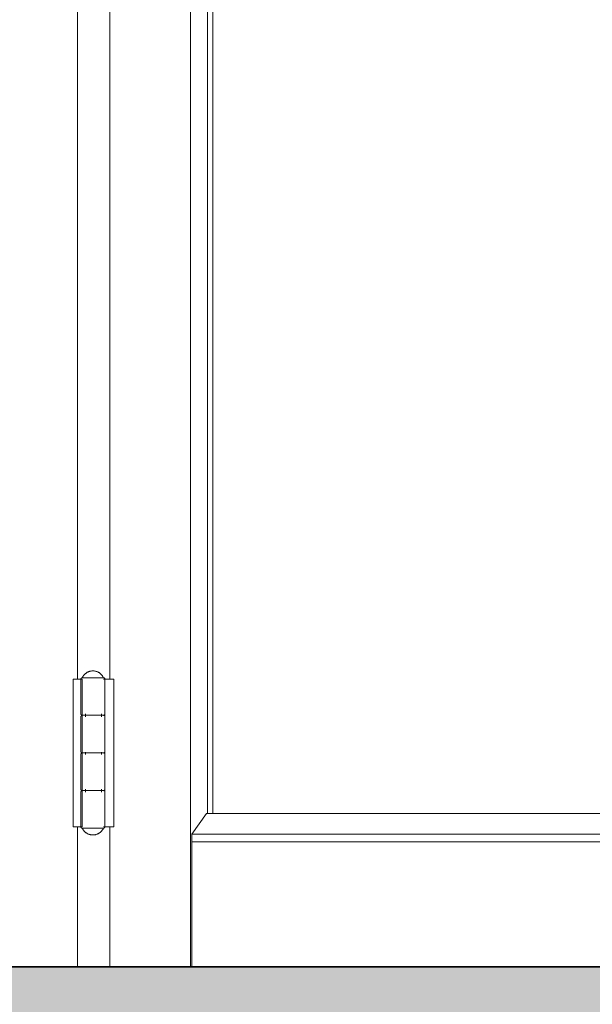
# Model space of a CAD drawing. Header units: inches. Extents: x 424 to 2043, y -237 to 445.
# Tile 854 of 965: x 878.69 to 879.071, y 224.672 to 225.326. Entities that reach past the tile are written whole.
import ezdxf

# ---------------------------------------------------------------- set-up
doc = ezdxf.new("R2010")
doc.units = ezdxf.units.IN
doc.header["$MEASUREMENT"] = 0
for name, color, linetype, lineweight in [('A-DOOR', 31, 'Continuous', 9), ('A-FLOR', 192, 'Continuous', 9), ('A-FLOR-PATT', 8, 'Continuous', 35)]:
    doc.layers.add(name, color=color, linetype=linetype, lineweight=lineweight)

# ---------------------------------------------------------------- blocks, each defined once
blk = doc.blocks.new('5-panel_Bi-fold_external_door_10806 - Type 1-V68-Section 1')
at = {"layer": 'A-DOOR'}
for p, q in [((-98.08255, 12.33744), (-98.08255, 9.6)), ((-98.07139, 12.26274), (-98.07139, 9.70176)), ((-98.06783, 12.26274), (-98.06783, 9.70176)), ((-98.1577, 10.751), (-98.1577, 9.79096)), ((-98.13629, 10.751), (-98.13629, 9.79096)), ((-98.16053, 9.79096), (-98.15625, 9.79096)), ((-98.16053, 9.69296), (-98.16053, 9.79096)), ((-98.15625, 9.79096), (-98.15449, 9.79096)), ((-98.15548, 9.79096), (-98.15548, 9.76796)), ((-98.15449, 9.69296), (-98.15449, 9.79096)), ((-98.14748, 9.79196), (-98.15355, 9.79196)), ((-98.14142, 9.79196), (-98.14748, 9.79196)), ((-98.14046, 9.79096), (-98.13949, 9.79096)), ((-98.13949, 9.79096), (-98.13773, 9.79096)), ((-98.13949, 9.79096), (-98.13949, 9.69296)), ((-98.13948, 9.76796), (-98.13948, 9.79096)), ((-98.13773, 9.79096), (-98.13346, 9.79096)), ((-98.13346, 9.79096), (-98.13346, 9.69296)), ((-98.15548, 9.76596), (-98.15548, 9.74296)), ((-98.15355, 9.76696), (-98.14748, 9.76696)), ((-98.14748, 9.76696), (-98.15246, 9.76696)), ((-98.15232, 9.76596), (-98.15232, 9.76796)), ((-98.14748, 9.76696), (-98.14142, 9.76696)), ((-98.14142, 9.76696), (-98.14748, 9.76696)), ((-98.14166, 9.76796), (-98.14166, 9.76596)), ((-98.13948, 9.74296), (-98.13948, 9.76596)), ((-98.15548, 9.74096), (-98.15548, 9.71796)), ((-98.15355, 9.74196), (-98.14748, 9.74196)), ((-98.14748, 9.74196), (-98.15246, 9.74196)), ((-98.15232, 9.74096), (-98.15232, 9.74245)), ((-98.14748, 9.74196), (-98.14142, 9.74196)), ((-98.14142, 9.74196), (-98.14748, 9.74196)), ((-98.14166, 9.74245), (-98.14166, 9.74096)), ((-98.13948, 9.71796), (-98.13948, 9.74096)), ((-98.15548, 9.71596), (-98.15548, 9.69296)), ((-98.15355, 9.71696), (-98.14748, 9.71696)), ((-98.14748, 9.71696), (-98.15246, 9.71696)), ((-98.15232, 9.71596), (-98.15232, 9.71796)), ((-98.14748, 9.71696), (-98.14142, 9.71696)), ((-98.14142, 9.71696), (-98.14748, 9.71696)), ((-98.14166, 9.71796), (-98.14166, 9.71596)), ((-98.13948, 9.69296), (-98.13948, 9.71596)), ((-98.08178, 9.68791), (-98.07198, 9.70176)), ((-98.07198, 9.70176), (-97.49621, 9.70176)), ((-98.15625, 9.69296), (-98.16053, 9.69296)), ((-98.1577, 9.69296), (-98.1577, 9.6)), ((-98.15449, 9.69296), (-98.15625, 9.69296)), ((-98.13949, 9.69296), (-98.14046, 9.69296)), ((-98.13773, 9.69296), (-98.13949, 9.69296)), ((-98.13346, 9.69296), (-98.13773, 9.69296)), ((-98.13629, 9.69296), (-98.13629, 9.6)), ((-98.15355, 9.69196), (-98.14748, 9.69196)), ((-98.14748, 9.69196), (-98.14142, 9.69196)), ((-98.08184, 9.68294), (-98.08178, 9.68791)), ((-98.08178, 9.68791), (-97.49621, 9.68791)), ((-98.08184, 9.6), (-98.08184, 9.68294)), ((-98.08184, 9.68294), (-97.49621, 9.68294))]:
    blk.add_line(p, q, dxfattribs=at)
at = {"layer": 'A-DOOR', "flags": 128}
for points in [[(-98.15548, 9.79096), (-98.15548, 9.791), (-98.15548, 9.79104), (-98.15548, 9.79108), (-98.15547, 9.79112), (-98.15546, 9.79116), (-98.15545, 9.7912), (-98.15544, 9.79124), (-98.15543, 9.79128), (-98.15542, 9.79131), (-98.1554, 9.79135), (-98.15539, 9.79139), (-98.15537, 9.79142), (-98.15535, 9.79146), (-98.15533, 9.79149), (-98.15531, 9.79153), (-98.15529, 9.79156), (-98.15526, 9.79159), (-98.15524, 9.79162), (-98.15521, 9.79165), (-98.15518, 9.79168), (-98.15515, 9.79171), (-98.15512, 9.79173), (-98.15509, 9.79176), (-98.15506, 9.79178), (-98.15502, 9.7918), (-98.15499, 9.79182), (-98.15495, 9.79184), (-98.15492, 9.79186), (-98.15488, 9.79188), (-98.15485, 9.79189), (-98.15481, 9.79191), (-98.15477, 9.79192), (-98.15473, 9.79193), (-98.15469, 9.79194), (-98.15465, 9.79195), (-98.15461, 9.79195), (-98.15457, 9.79196), (-98.15453, 9.79196), (-98.15449, 9.79196), (-98.15448, 9.79196)], [(-98.15448, 9.79196), (-98.15435, 9.79224), (-98.15421, 9.79251), (-98.15405, 9.79278), (-98.15388, 9.79304), (-98.15371, 9.79329), (-98.15352, 9.79353), (-98.15333, 9.79377), (-98.15312, 9.794), (-98.15291, 9.79422), (-98.15269, 9.79443), (-98.15246, 9.79464), (-98.15222, 9.79483), (-98.15197, 9.79502), (-98.15172, 9.79519), (-98.15146, 9.79536), (-98.15119, 9.79551), (-98.15092, 9.79565), (-98.15064, 9.79578), (-98.15036, 9.7959), (-98.15007, 9.79601), (-98.14978, 9.79611), (-98.14948, 9.7962), (-98.14918, 9.79627), (-98.14888, 9.79633), (-98.14858, 9.79638), (-98.14827, 9.79642), (-98.14797, 9.79645), (-98.14766, 9.79646), (-98.14748, 9.79646)], [(-98.14748, 9.79196), (-98.14776, 9.79196), (-98.14804, 9.79196), (-98.14832, 9.79196), (-98.1486, 9.79196), (-98.14887, 9.79196), (-98.14915, 9.79196), (-98.14942, 9.79196), (-98.14969, 9.79196), (-98.14995, 9.79196), (-98.15021, 9.79196), (-98.15046, 9.79196), (-98.15072, 9.79196), (-98.15096, 9.79196), (-98.1512, 9.79196), (-98.15144, 9.79196), (-98.15166, 9.79196), (-98.15188, 9.79196), (-98.1521, 9.79196), (-98.15231, 9.79196), (-98.1525, 9.79196), (-98.1527, 9.79196), (-98.15288, 9.79196), (-98.15305, 9.79196), (-98.15322, 9.79196), (-98.15337, 9.79196), (-98.15352, 9.79196), (-98.15366, 9.79196), (-98.15378, 9.79196), (-98.1539, 9.79196), (-98.15401, 9.79196), (-98.1541, 9.79196), (-98.15419, 9.79196), (-98.15426, 9.79196), (-98.15433, 9.79196), (-98.15438, 9.79196), (-98.15442, 9.79196), (-98.15445, 9.79196), (-98.15447, 9.79196), (-98.15448, 9.79196)], [(-98.15448, 9.79196), (-98.15448, 9.79196), (-98.15446, 9.79196), (-98.15443, 9.79196), (-98.15439, 9.79196), (-98.15434, 9.79196), (-98.15428, 9.79196), (-98.15421, 9.79196), (-98.15413, 9.79196), (-98.15403, 9.79196), (-98.15393, 9.79196), (-98.15382, 9.79196), (-98.15369, 9.79196), (-98.15356, 9.79196), (-98.15341, 9.79196), (-98.15326, 9.79196), (-98.1531, 9.79196), (-98.15293, 9.79196)], [(-98.14748, 9.79646), (-98.14718, 9.79645), (-98.14687, 9.79644), (-98.14656, 9.79641), (-98.14626, 9.79636), (-98.14595, 9.79631), (-98.14565, 9.79624), (-98.14536, 9.79616), (-98.14506, 9.79607), (-98.14477, 9.79597), (-98.14449, 9.79585), (-98.14421, 9.79573), (-98.14393, 9.79559), (-98.14366, 9.79544), (-98.1434, 9.79529), (-98.14314, 9.79512), (-98.14289, 9.79494), (-98.14265, 9.79475), (-98.14241, 9.79455), (-98.14218, 9.79434), (-98.14196, 9.79413), (-98.14175, 9.7939), (-98.14155, 9.79367), (-98.14136, 9.79343), (-98.14118, 9.79318), (-98.14101, 9.79292), (-98.14085, 9.79266), (-98.1407, 9.79239), (-98.14056, 9.79212), (-98.14048, 9.79196)], [(-98.14302, 9.79196), (-98.14324, 9.79196), (-98.14347, 9.79196), (-98.1437, 9.79196), (-98.14394, 9.79196), (-98.14418, 9.79196), (-98.14443, 9.79196), (-98.14469, 9.79196), (-98.14495, 9.79196), (-98.14521, 9.79196), (-98.14548, 9.79196), (-98.14575, 9.79196), (-98.14602, 9.79196), (-98.14629, 9.79196), (-98.14657, 9.79196), (-98.14685, 9.79196), (-98.14713, 9.79196), (-98.14741, 9.79196), (-98.14748, 9.79196)], [(-98.14048, 9.79196), (-98.14049, 9.79196), (-98.14051, 9.79196), (-98.14053, 9.79196), (-98.14057, 9.79196), (-98.14062, 9.79196), (-98.14068, 9.79196), (-98.14076, 9.79196), (-98.14084, 9.79196), (-98.14093, 9.79196), (-98.14104, 9.79196), (-98.14115, 9.79196), (-98.14127, 9.79196), (-98.14141, 9.79196), (-98.14155, 9.79196), (-98.14171, 9.79196), (-98.14187, 9.79196), (-98.14204, 9.79196), (-98.14222, 9.79196), (-98.14241, 9.79196), (-98.14261, 9.79196), (-98.14281, 9.79196), (-98.14302, 9.79196)], [(-98.14191, 9.79196), (-98.14175, 9.79196), (-98.14159, 9.79196), (-98.14145, 9.79196), (-98.14131, 9.79196), (-98.14118, 9.79196), (-98.14107, 9.79196), (-98.14096, 9.79196), (-98.14086, 9.79196), (-98.14078, 9.79196), (-98.1407, 9.79196), (-98.14064, 9.79196), (-98.14059, 9.79196), (-98.14054, 9.79196), (-98.14051, 9.79196), (-98.14049, 9.79196), (-98.14048, 9.79196)], [(-98.14048, 9.79196), (-98.14044, 9.79196), (-98.1404, 9.79196), (-98.14036, 9.79195), (-98.14032, 9.79195), (-98.14028, 9.79194), (-98.14025, 9.79193), (-98.14021, 9.79192), (-98.14017, 9.79191), (-98.14013, 9.7919), (-98.14009, 9.79188), (-98.14006, 9.79187), (-98.14002, 9.79185), (-98.13999, 9.79183), (-98.13995, 9.79181), (-98.13992, 9.79179), (-98.13989, 9.79176), (-98.13985, 9.79174), (-98.13982, 9.79171), (-98.13979, 9.79169), (-98.13977, 9.79166), (-98.13974, 9.79163), (-98.13971, 9.7916), (-98.13969, 9.79157), (-98.13966, 9.79153), (-98.13964, 9.7915), (-98.13962, 9.79147), (-98.1396, 9.79143), (-98.13958, 9.7914), (-98.13957, 9.79136), (-98.13955, 9.79132), (-98.13954, 9.79129), (-98.13953, 9.79125), (-98.13951, 9.79121), (-98.13951, 9.79117), (-98.1395, 9.79113), (-98.13949, 9.79109), (-98.13949, 9.79105), (-98.13948, 9.79101), (-98.13948, 9.79097), (-98.13948, 9.79096)], [(-98.15448, 9.76696), (-98.15452, 9.76696), (-98.15456, 9.76696), (-98.1546, 9.76697), (-98.15464, 9.76697), (-98.15468, 9.76698), (-98.15472, 9.76699), (-98.15476, 9.767), (-98.1548, 9.76701), (-98.15484, 9.76703), (-98.15487, 9.76704), (-98.15491, 9.76706), (-98.15494, 9.76707), (-98.15498, 9.76709), (-98.15501, 9.76711), (-98.15505, 9.76714), (-98.15508, 9.76716), (-98.15511, 9.76718), (-98.15514, 9.76721), (-98.15517, 9.76724), (-98.1552, 9.76726), (-98.15523, 9.76729), (-98.15525, 9.76732), (-98.15528, 9.76736), (-98.1553, 9.76739), (-98.15532, 9.76742), (-98.15535, 9.76745), (-98.15537, 9.76749), (-98.15538, 9.76753), (-98.1554, 9.76756), (-98.15542, 9.7676), (-98.15543, 9.76764), (-98.15544, 9.76767), (-98.15545, 9.76771), (-98.15546, 9.76775), (-98.15547, 9.76779), (-98.15547, 9.76783), (-98.15548, 9.76787), (-98.15548, 9.76791), (-98.15548, 9.76795), (-98.15548, 9.76796)], [(-98.15548, 9.76596), (-98.15548, 9.766), (-98.15548, 9.76604), (-98.15548, 9.76608), (-98.15547, 9.76612), (-98.15546, 9.76616), (-98.15545, 9.7662), (-98.15544, 9.76624), (-98.15543, 9.76628), (-98.15542, 9.76631), (-98.1554, 9.76635), (-98.15539, 9.76639), (-98.15537, 9.76642), (-98.15535, 9.76646), (-98.15533, 9.76649), (-98.15531, 9.76653), (-98.15529, 9.76656), (-98.15526, 9.76659), (-98.15524, 9.76662), (-98.15521, 9.76665), (-98.15518, 9.76668), (-98.15515, 9.76671), (-98.15512, 9.76673), (-98.15509, 9.76676), (-98.15506, 9.76678), (-98.15502, 9.7668), (-98.15499, 9.76682), (-98.15495, 9.76684), (-98.15492, 9.76686), (-98.15488, 9.76688), (-98.15485, 9.76689), (-98.15481, 9.76691), (-98.15477, 9.76692), (-98.15473, 9.76693), (-98.15469, 9.76694), (-98.15465, 9.76695), (-98.15461, 9.76695), (-98.15457, 9.76696), (-98.15453, 9.76696), (-98.15449, 9.76696), (-98.15448, 9.76696)], [(-98.14748, 9.76696), (-98.14776, 9.76696), (-98.14804, 9.76696), (-98.14832, 9.76696), (-98.1486, 9.76696), (-98.14887, 9.76696), (-98.14915, 9.76696), (-98.14942, 9.76696), (-98.14969, 9.76696), (-98.14995, 9.76696), (-98.15021, 9.76696), (-98.15046, 9.76696), (-98.15072, 9.76696), (-98.15096, 9.76696), (-98.1512, 9.76696), (-98.15144, 9.76696), (-98.15166, 9.76696), (-98.15188, 9.76696), (-98.1521, 9.76696), (-98.15231, 9.76696), (-98.1525, 9.76696), (-98.1527, 9.76696), (-98.15288, 9.76696), (-98.15305, 9.76696), (-98.15322, 9.76696), (-98.15337, 9.76696), (-98.15352, 9.76696), (-98.15366, 9.76696), (-98.15378, 9.76696), (-98.1539, 9.76696), (-98.15401, 9.76696), (-98.1541, 9.76696), (-98.15419, 9.76696), (-98.15426, 9.76696), (-98.15433, 9.76696), (-98.15438, 9.76696), (-98.15442, 9.76696), (-98.15445, 9.76696), (-98.15447, 9.76696), (-98.15448, 9.76696)], [(-98.15448, 9.76696), (-98.15448, 9.76696), (-98.15446, 9.76696), (-98.15443, 9.76696), (-98.15439, 9.76696), (-98.15434, 9.76696), (-98.15428, 9.76696), (-98.15421, 9.76696), (-98.15413, 9.76696), (-98.15403, 9.76696), (-98.15393, 9.76696), (-98.15382, 9.76696), (-98.15369, 9.76696), (-98.15356, 9.76696), (-98.15341, 9.76696), (-98.15326, 9.76696), (-98.1531, 9.76696), (-98.15293, 9.76696), (-98.15275, 9.76696), (-98.15256, 9.76696), (-98.15236, 9.76696), (-98.15216, 9.76696), (-98.15194, 9.76696), (-98.15172, 9.76696), (-98.1515, 9.76696), (-98.15127, 9.76696), (-98.15103, 9.76696), (-98.15078, 9.76696), (-98.15053, 9.76696), (-98.15028, 9.76696), (-98.15002, 9.76696), (-98.14976, 9.76696), (-98.14949, 9.76696), (-98.14922, 9.76696), (-98.14895, 9.76696), (-98.14867, 9.76696), (-98.1484, 9.76696), (-98.14812, 9.76696), (-98.14784, 9.76696), (-98.14756, 9.76696), (-98.14748, 9.76696)], [(-98.14748, 9.76696), (-98.14776, 9.76696), (-98.14804, 9.76696), (-98.14832, 9.76696), (-98.1486, 9.76696), (-98.14887, 9.76696), (-98.14915, 9.76696), (-98.14942, 9.76696), (-98.14969, 9.76696), (-98.14995, 9.76696), (-98.15021, 9.76696), (-98.15046, 9.76696), (-98.15072, 9.76696), (-98.15096, 9.76696), (-98.1512, 9.76696), (-98.15144, 9.76696), (-98.15166, 9.76696), (-98.15188, 9.76696), (-98.1521, 9.76696), (-98.15231, 9.76696), (-98.1525, 9.76696), (-98.1527, 9.76696), (-98.15288, 9.76696), (-98.15305, 9.76696), (-98.15322, 9.76696), (-98.15337, 9.76696), (-98.15352, 9.76696), (-98.15366, 9.76696), (-98.15378, 9.76696), (-98.1539, 9.76696), (-98.15401, 9.76696), (-98.1541, 9.76696), (-98.15419, 9.76696), (-98.15426, 9.76696), (-98.15433, 9.76696), (-98.15438, 9.76696), (-98.15442, 9.76696), (-98.15445, 9.76696), (-98.15447, 9.76696), (-98.15448, 9.76696)], [(-98.15448, 9.76696), (-98.15448, 9.76696), (-98.15446, 9.76696), (-98.15443, 9.76696), (-98.15439, 9.76696), (-98.15434, 9.76696), (-98.15428, 9.76696), (-98.15421, 9.76696), (-98.15413, 9.76696), (-98.15403, 9.76696), (-98.15393, 9.76696), (-98.15382, 9.76696), (-98.15369, 9.76696), (-98.15356, 9.76696), (-98.15341, 9.76696), (-98.15326, 9.76696), (-98.1531, 9.76696), (-98.15293, 9.76696), (-98.15275, 9.76696), (-98.15256, 9.76696), (-98.15236, 9.76696), (-98.15216, 9.76696), (-98.15194, 9.76696), (-98.15172, 9.76696), (-98.1515, 9.76696), (-98.15127, 9.76696), (-98.15103, 9.76696), (-98.15078, 9.76696), (-98.15053, 9.76696), (-98.15028, 9.76696), (-98.15002, 9.76696), (-98.14976, 9.76696), (-98.14949, 9.76696), (-98.14922, 9.76696), (-98.14895, 9.76696), (-98.14867, 9.76696), (-98.1484, 9.76696), (-98.14812, 9.76696), (-98.14784, 9.76696), (-98.14756, 9.76696), (-98.14748, 9.76696)], [(-98.14748, 9.76696), (-98.1472, 9.76696), (-98.14692, 9.76696), (-98.14665, 9.76696), (-98.14637, 9.76696), (-98.14609, 9.76696), (-98.14582, 9.76696), (-98.14555, 9.76696), (-98.14528, 9.76696), (-98.14502, 9.76696), (-98.14476, 9.76696), (-98.1445, 9.76696), (-98.14425, 9.76696), (-98.14401, 9.76696), (-98.14376, 9.76696), (-98.14353, 9.76696), (-98.1433, 9.76696), (-98.14308, 9.76696), (-98.14287, 9.76696), (-98.14266, 9.76696), (-98.14246, 9.76696), (-98.14227, 9.76696), (-98.14209, 9.76696), (-98.14191, 9.76696), (-98.14175, 9.76696), (-98.14159, 9.76696), (-98.14145, 9.76696), (-98.14131, 9.76696), (-98.14118, 9.76696), (-98.14107, 9.76696), (-98.14096, 9.76696), (-98.14086, 9.76696), (-98.14078, 9.76696), (-98.1407, 9.76696), (-98.14064, 9.76696), (-98.14059, 9.76696), (-98.14054, 9.76696), (-98.14051, 9.76696), (-98.14049, 9.76696), (-98.14048, 9.76696)], [(-98.14302, 9.76696), (-98.14324, 9.76696), (-98.14347, 9.76696), (-98.1437, 9.76696), (-98.14394, 9.76696), (-98.14418, 9.76696), (-98.14443, 9.76696), (-98.14469, 9.76696), (-98.14495, 9.76696), (-98.14521, 9.76696), (-98.14548, 9.76696), (-98.14575, 9.76696), (-98.14602, 9.76696), (-98.14629, 9.76696), (-98.14657, 9.76696), (-98.14685, 9.76696), (-98.14713, 9.76696), (-98.14741, 9.76696), (-98.14748, 9.76696)], [(-98.14748, 9.76696), (-98.1472, 9.76696), (-98.14692, 9.76696), (-98.14665, 9.76696), (-98.14637, 9.76696), (-98.14609, 9.76696), (-98.14582, 9.76696), (-98.14555, 9.76696), (-98.14528, 9.76696), (-98.14502, 9.76696), (-98.14476, 9.76696), (-98.1445, 9.76696), (-98.14425, 9.76696), (-98.14401, 9.76696), (-98.14376, 9.76696), (-98.14353, 9.76696), (-98.1433, 9.76696), (-98.14308, 9.76696), (-98.14287, 9.76696), (-98.14266, 9.76696), (-98.14246, 9.76696), (-98.14227, 9.76696), (-98.14209, 9.76696), (-98.14191, 9.76696), (-98.14175, 9.76696), (-98.14159, 9.76696), (-98.14145, 9.76696), (-98.14131, 9.76696), (-98.14118, 9.76696), (-98.14107, 9.76696), (-98.14096, 9.76696), (-98.14086, 9.76696), (-98.14078, 9.76696), (-98.1407, 9.76696), (-98.14064, 9.76696), (-98.14059, 9.76696), (-98.14054, 9.76696), (-98.14051, 9.76696), (-98.14049, 9.76696), (-98.14048, 9.76696)], [(-98.14302, 9.76696), (-98.14324, 9.76696), (-98.14347, 9.76696), (-98.1437, 9.76696), (-98.14394, 9.76696), (-98.14418, 9.76696), (-98.14443, 9.76696), (-98.14469, 9.76696), (-98.14495, 9.76696), (-98.14521, 9.76696), (-98.14548, 9.76696), (-98.14575, 9.76696), (-98.14602, 9.76696), (-98.14629, 9.76696), (-98.14657, 9.76696), (-98.14685, 9.76696), (-98.14713, 9.76696), (-98.14741, 9.76696), (-98.14748, 9.76696)], [(-98.14048, 9.76696), (-98.14049, 9.76696), (-98.14051, 9.76696), (-98.14053, 9.76696), (-98.14057, 9.76696), (-98.14062, 9.76696), (-98.14068, 9.76696), (-98.14076, 9.76696), (-98.14084, 9.76696), (-98.14093, 9.76696), (-98.14104, 9.76696), (-98.14115, 9.76696), (-98.14127, 9.76696), (-98.14141, 9.76696), (-98.14155, 9.76696), (-98.14171, 9.76696), (-98.14187, 9.76696), (-98.14204, 9.76696), (-98.14222, 9.76696), (-98.14241, 9.76696), (-98.14261, 9.76696), (-98.14281, 9.76696), (-98.14302, 9.76696)], [(-98.14048, 9.76696), (-98.14049, 9.76696), (-98.14051, 9.76696), (-98.14053, 9.76696), (-98.14057, 9.76696), (-98.14062, 9.76696), (-98.14068, 9.76696), (-98.14076, 9.76696), (-98.14084, 9.76696), (-98.14093, 9.76696), (-98.14104, 9.76696), (-98.14115, 9.76696), (-98.14127, 9.76696), (-98.14141, 9.76696), (-98.14155, 9.76696), (-98.14171, 9.76696), (-98.14187, 9.76696), (-98.14204, 9.76696), (-98.14222, 9.76696), (-98.14241, 9.76696), (-98.14261, 9.76696), (-98.14281, 9.76696), (-98.14302, 9.76696)], [(-98.13948, 9.76796), (-98.13948, 9.76792), (-98.13949, 9.76788), (-98.13949, 9.76784), (-98.1395, 9.7678), (-98.1395, 9.76776), (-98.13951, 9.76772), (-98.13952, 9.76768), (-98.13953, 9.76765), (-98.13955, 9.76761), (-98.13956, 9.76757), (-98.13958, 9.76753), (-98.1396, 9.7675), (-98.13962, 9.76746), (-98.13964, 9.76743), (-98.13966, 9.7674), (-98.13968, 9.76736), (-98.13971, 9.76733), (-98.13973, 9.7673), (-98.13976, 9.76727), (-98.13979, 9.76724), (-98.13982, 9.76722), (-98.13985, 9.76719), (-98.13988, 9.76717), (-98.13991, 9.76714), (-98.13994, 9.76712), (-98.13998, 9.7671), (-98.14001, 9.76708), (-98.14005, 9.76706), (-98.14008, 9.76704), (-98.14012, 9.76703), (-98.14016, 9.76702), (-98.1402, 9.767), (-98.14024, 9.76699), (-98.14027, 9.76698), (-98.14031, 9.76698), (-98.14035, 9.76697), (-98.14039, 9.76697), (-98.14043, 9.76696), (-98.14047, 9.76696), (-98.14048, 9.76696)], [(-98.14048, 9.76696), (-98.14044, 9.76696), (-98.1404, 9.76696), (-98.14036, 9.76695), (-98.14032, 9.76695), (-98.14028, 9.76694), (-98.14025, 9.76693), (-98.14021, 9.76692), (-98.14017, 9.76691), (-98.14013, 9.7669), (-98.14009, 9.76688), (-98.14006, 9.76687), (-98.14002, 9.76685), (-98.13999, 9.76683), (-98.13995, 9.76681), (-98.13992, 9.76679), (-98.13989, 9.76676), (-98.13985, 9.76674), (-98.13982, 9.76671), (-98.13979, 9.76669), (-98.13977, 9.76666), (-98.13974, 9.76663), (-98.13971, 9.7666), (-98.13969, 9.76657), (-98.13966, 9.76653), (-98.13964, 9.7665), (-98.13962, 9.76647), (-98.1396, 9.76643), (-98.13958, 9.7664), (-98.13957, 9.76636), (-98.13955, 9.76632), (-98.13954, 9.76629), (-98.13953, 9.76625), (-98.13951, 9.76621), (-98.13951, 9.76617), (-98.1395, 9.76613), (-98.13949, 9.76609), (-98.13949, 9.76605), (-98.13948, 9.76601), (-98.13948, 9.76597), (-98.13948, 9.76596)], [(-98.15448, 9.74196), (-98.15452, 9.74196), (-98.15456, 9.74196), (-98.1546, 9.74197), (-98.15464, 9.74197), (-98.15468, 9.74198), (-98.15472, 9.74199), (-98.15476, 9.742), (-98.1548, 9.74201), (-98.15484, 9.74203), (-98.15487, 9.74204), (-98.15491, 9.74206), (-98.15494, 9.74207), (-98.15498, 9.74209), (-98.15501, 9.74211), (-98.15505, 9.74214), (-98.15508, 9.74216), (-98.15511, 9.74218), (-98.15514, 9.74221), (-98.15517, 9.74224), (-98.1552, 9.74226), (-98.15523, 9.74229), (-98.15525, 9.74232), (-98.15528, 9.74236), (-98.1553, 9.74239), (-98.15532, 9.74242), (-98.15535, 9.74245), (-98.15537, 9.74249), (-98.15538, 9.74253), (-98.1554, 9.74256), (-98.15542, 9.7426), (-98.15543, 9.74264), (-98.15544, 9.74267), (-98.15545, 9.74271), (-98.15546, 9.74275), (-98.15547, 9.74279), (-98.15547, 9.74283), (-98.15548, 9.74287), (-98.15548, 9.74291), (-98.15548, 9.74295), (-98.15548, 9.74296)], [(-98.15548, 9.74096), (-98.15548, 9.741), (-98.15548, 9.74104), (-98.15548, 9.74108), (-98.15547, 9.74112), (-98.15546, 9.74116), (-98.15545, 9.7412), (-98.15544, 9.74124), (-98.15543, 9.74128), (-98.15542, 9.74131), (-98.1554, 9.74135), (-98.15539, 9.74139), (-98.15537, 9.74142), (-98.15535, 9.74146), (-98.15533, 9.74149), (-98.15531, 9.74153), (-98.15529, 9.74156), (-98.15526, 9.74159), (-98.15524, 9.74162), (-98.15521, 9.74165), (-98.15518, 9.74168), (-98.15515, 9.74171), (-98.15512, 9.74173), (-98.15509, 9.74176), (-98.15506, 9.74178), (-98.15502, 9.7418), (-98.15499, 9.74182), (-98.15495, 9.74184), (-98.15492, 9.74186), (-98.15488, 9.74188), (-98.15485, 9.74189), (-98.15481, 9.74191), (-98.15477, 9.74192), (-98.15473, 9.74193), (-98.15469, 9.74194), (-98.15465, 9.74195), (-98.15461, 9.74195), (-98.15457, 9.74196), (-98.15453, 9.74196), (-98.15449, 9.74196), (-98.15448, 9.74196)], [(-98.14748, 9.74196), (-98.14776, 9.74196), (-98.14804, 9.74196), (-98.14832, 9.74196), (-98.1486, 9.74196), (-98.14887, 9.74196), (-98.14915, 9.74196), (-98.14942, 9.74196), (-98.14969, 9.74196), (-98.14995, 9.74196), (-98.15021, 9.74196), (-98.15046, 9.74196), (-98.15072, 9.74196), (-98.15096, 9.74196), (-98.1512, 9.74196), (-98.15144, 9.74196), (-98.15166, 9.74196), (-98.15188, 9.74196), (-98.1521, 9.74196), (-98.15231, 9.74196), (-98.1525, 9.74196), (-98.1527, 9.74196), (-98.15288, 9.74196), (-98.15305, 9.74196), (-98.15322, 9.74196), (-98.15337, 9.74196), (-98.15352, 9.74196), (-98.15366, 9.74196), (-98.15378, 9.74196), (-98.1539, 9.74196), (-98.15401, 9.74196), (-98.1541, 9.74196), (-98.15419, 9.74196), (-98.15426, 9.74196), (-98.15433, 9.74196), (-98.15438, 9.74196), (-98.15442, 9.74196), (-98.15445, 9.74196), (-98.15447, 9.74196), (-98.15448, 9.74196)], [(-98.15448, 9.74196), (-98.15448, 9.74196), (-98.15446, 9.74196), (-98.15443, 9.74196), (-98.15439, 9.74196), (-98.15434, 9.74196), (-98.15428, 9.74196), (-98.15421, 9.74196), (-98.15413, 9.74196), (-98.15403, 9.74196), (-98.15393, 9.74196), (-98.15382, 9.74196), (-98.15369, 9.74196), (-98.15356, 9.74196), (-98.15341, 9.74196), (-98.15326, 9.74196), (-98.1531, 9.74196), (-98.15293, 9.74196), (-98.15275, 9.74196), (-98.15256, 9.74196), (-98.15236, 9.74196), (-98.15216, 9.74196), (-98.15194, 9.74196), (-98.15172, 9.74196), (-98.1515, 9.74196), (-98.15127, 9.74196), (-98.15103, 9.74196), (-98.15078, 9.74196), (-98.15053, 9.74196), (-98.15028, 9.74196), (-98.15002, 9.74196), (-98.14976, 9.74196), (-98.14949, 9.74196), (-98.14922, 9.74196), (-98.14895, 9.74196), (-98.14867, 9.74196), (-98.1484, 9.74196), (-98.14812, 9.74196), (-98.14784, 9.74196), (-98.14756, 9.74196), (-98.14748, 9.74196)], [(-98.14748, 9.74196), (-98.14776, 9.74196), (-98.14804, 9.74196), (-98.14832, 9.74196), (-98.1486, 9.74196), (-98.14887, 9.74196), (-98.14915, 9.74196), (-98.14942, 9.74196), (-98.14969, 9.74196), (-98.14995, 9.74196), (-98.15021, 9.74196), (-98.15046, 9.74196), (-98.15072, 9.74196), (-98.15096, 9.74196), (-98.1512, 9.74196), (-98.15144, 9.74196), (-98.15166, 9.74196), (-98.15188, 9.74196), (-98.1521, 9.74196), (-98.15231, 9.74196), (-98.1525, 9.74196), (-98.1527, 9.74196), (-98.15288, 9.74196), (-98.15305, 9.74196), (-98.15322, 9.74196), (-98.15337, 9.74196), (-98.15352, 9.74196), (-98.15366, 9.74196), (-98.15378, 9.74196), (-98.1539, 9.74196), (-98.15401, 9.74196), (-98.1541, 9.74196), (-98.15419, 9.74196), (-98.15426, 9.74196), (-98.15433, 9.74196), (-98.15438, 9.74196), (-98.15442, 9.74196), (-98.15445, 9.74196), (-98.15447, 9.74196), (-98.15448, 9.74196)], [(-98.15448, 9.74196), (-98.15448, 9.74196), (-98.15446, 9.74196), (-98.15443, 9.74196), (-98.15439, 9.74196), (-98.15434, 9.74196), (-98.15428, 9.74196), (-98.15421, 9.74196), (-98.15413, 9.74196), (-98.15403, 9.74196), (-98.15393, 9.74196), (-98.15382, 9.74196), (-98.15369, 9.74196), (-98.15356, 9.74196), (-98.15341, 9.74196), (-98.15326, 9.74196), (-98.1531, 9.74196), (-98.15293, 9.74196), (-98.15275, 9.74196), (-98.15256, 9.74196), (-98.15236, 9.74196), (-98.15216, 9.74196), (-98.15194, 9.74196), (-98.15172, 9.74196), (-98.1515, 9.74196), (-98.15127, 9.74196), (-98.15103, 9.74196), (-98.15078, 9.74196), (-98.15053, 9.74196), (-98.15028, 9.74196), (-98.15002, 9.74196), (-98.14976, 9.74196), (-98.14949, 9.74196), (-98.14922, 9.74196), (-98.14895, 9.74196), (-98.14867, 9.74196), (-98.1484, 9.74196), (-98.14812, 9.74196), (-98.14784, 9.74196), (-98.14756, 9.74196), (-98.14748, 9.74196)], [(-98.14748, 9.74196), (-98.1472, 9.74196), (-98.14692, 9.74196), (-98.14665, 9.74196), (-98.14637, 9.74196), (-98.14609, 9.74196), (-98.14582, 9.74196), (-98.14555, 9.74196), (-98.14528, 9.74196), (-98.14502, 9.74196), (-98.14476, 9.74196), (-98.1445, 9.74196), (-98.14425, 9.74196), (-98.14401, 9.74196), (-98.14376, 9.74196), (-98.14353, 9.74196), (-98.1433, 9.74196), (-98.14308, 9.74196), (-98.14287, 9.74196), (-98.14266, 9.74196), (-98.14246, 9.74196), (-98.14227, 9.74196), (-98.14209, 9.74196), (-98.14191, 9.74196), (-98.14175, 9.74196), (-98.14159, 9.74196), (-98.14145, 9.74196), (-98.14131, 9.74196), (-98.14118, 9.74196), (-98.14107, 9.74196), (-98.14096, 9.74196), (-98.14086, 9.74196), (-98.14078, 9.74196), (-98.1407, 9.74196), (-98.14064, 9.74196), (-98.14059, 9.74196), (-98.14054, 9.74196), (-98.14051, 9.74196), (-98.14049, 9.74196), (-98.14048, 9.74196)], [(-98.14302, 9.74196), (-98.14324, 9.74196), (-98.14347, 9.74196), (-98.1437, 9.74196), (-98.14394, 9.74196), (-98.14418, 9.74196), (-98.14443, 9.74196), (-98.14469, 9.74196), (-98.14495, 9.74196), (-98.14521, 9.74196), (-98.14548, 9.74196), (-98.14575, 9.74196), (-98.14602, 9.74196), (-98.14629, 9.74196), (-98.14657, 9.74196), (-98.14685, 9.74196), (-98.14713, 9.74196), (-98.14741, 9.74196), (-98.14748, 9.74196)], [(-98.14748, 9.74196), (-98.1472, 9.74196), (-98.14692, 9.74196), (-98.14665, 9.74196), (-98.14637, 9.74196), (-98.14609, 9.74196), (-98.14582, 9.74196), (-98.14555, 9.74196), (-98.14528, 9.74196), (-98.14502, 9.74196), (-98.14476, 9.74196), (-98.1445, 9.74196), (-98.14425, 9.74196), (-98.14401, 9.74196), (-98.14376, 9.74196), (-98.14353, 9.74196), (-98.1433, 9.74196), (-98.14308, 9.74196), (-98.14287, 9.74196), (-98.14266, 9.74196), (-98.14246, 9.74196), (-98.14227, 9.74196), (-98.14209, 9.74196), (-98.14191, 9.74196), (-98.14175, 9.74196), (-98.14159, 9.74196), (-98.14145, 9.74196), (-98.14131, 9.74196), (-98.14118, 9.74196), (-98.14107, 9.74196), (-98.14096, 9.74196), (-98.14086, 9.74196), (-98.14078, 9.74196), (-98.1407, 9.74196), (-98.14064, 9.74196), (-98.14059, 9.74196), (-98.14054, 9.74196), (-98.14051, 9.74196), (-98.14049, 9.74196), (-98.14048, 9.74196)], [(-98.14302, 9.74196), (-98.14324, 9.74196), (-98.14347, 9.74196), (-98.1437, 9.74196), (-98.14394, 9.74196), (-98.14418, 9.74196), (-98.14443, 9.74196), (-98.14469, 9.74196), (-98.14495, 9.74196), (-98.14521, 9.74196), (-98.14548, 9.74196), (-98.14575, 9.74196), (-98.14602, 9.74196), (-98.14629, 9.74196), (-98.14657, 9.74196), (-98.14685, 9.74196), (-98.14713, 9.74196), (-98.14741, 9.74196), (-98.14748, 9.74196)], [(-98.14048, 9.74196), (-98.14049, 9.74196), (-98.14051, 9.74196), (-98.14053, 9.74196), (-98.14057, 9.74196), (-98.14062, 9.74196), (-98.14068, 9.74196), (-98.14076, 9.74196), (-98.14084, 9.74196), (-98.14093, 9.74196), (-98.14104, 9.74196), (-98.14115, 9.74196), (-98.14127, 9.74196), (-98.14141, 9.74196), (-98.14155, 9.74196), (-98.14171, 9.74196), (-98.14187, 9.74196), (-98.14204, 9.74196), (-98.14222, 9.74196), (-98.14241, 9.74196), (-98.14261, 9.74196), (-98.14281, 9.74196), (-98.14302, 9.74196)], [(-98.14048, 9.74196), (-98.14049, 9.74196), (-98.14051, 9.74196), (-98.14053, 9.74196), (-98.14057, 9.74196), (-98.14062, 9.74196), (-98.14068, 9.74196), (-98.14076, 9.74196), (-98.14084, 9.74196), (-98.14093, 9.74196), (-98.14104, 9.74196), (-98.14115, 9.74196), (-98.14127, 9.74196), (-98.14141, 9.74196), (-98.14155, 9.74196), (-98.14171, 9.74196), (-98.14187, 9.74196), (-98.14204, 9.74196), (-98.14222, 9.74196), (-98.14241, 9.74196), (-98.14261, 9.74196), (-98.14281, 9.74196), (-98.14302, 9.74196)], [(-98.13948, 9.74296), (-98.13948, 9.74292), (-98.13949, 9.74288), (-98.13949, 9.74284), (-98.1395, 9.7428), (-98.1395, 9.74276), (-98.13951, 9.74272), (-98.13952, 9.74268), (-98.13953, 9.74265), (-98.13955, 9.74261), (-98.13956, 9.74257), (-98.13958, 9.74253), (-98.1396, 9.7425), (-98.13962, 9.74246), (-98.13964, 9.74243), (-98.13966, 9.7424), (-98.13968, 9.74236), (-98.13971, 9.74233), (-98.13973, 9.7423), (-98.13976, 9.74227), (-98.13979, 9.74224), (-98.13982, 9.74222), (-98.13985, 9.74219), (-98.13988, 9.74217), (-98.13991, 9.74214), (-98.13994, 9.74212), (-98.13998, 9.7421), (-98.14001, 9.74208), (-98.14005, 9.74206), (-98.14008, 9.74204), (-98.14012, 9.74203), (-98.14016, 9.74202), (-98.1402, 9.742), (-98.14024, 9.74199), (-98.14027, 9.74198), (-98.14031, 9.74198), (-98.14035, 9.74197), (-98.14039, 9.74197), (-98.14043, 9.74196), (-98.14047, 9.74196), (-98.14048, 9.74196)], [(-98.14048, 9.74196), (-98.14044, 9.74196), (-98.1404, 9.74196), (-98.14036, 9.74195), (-98.14032, 9.74195), (-98.14028, 9.74194), (-98.14025, 9.74193), (-98.14021, 9.74192), (-98.14017, 9.74191), (-98.14013, 9.7419), (-98.14009, 9.74188), (-98.14006, 9.74187), (-98.14002, 9.74185), (-98.13999, 9.74183), (-98.13995, 9.74181), (-98.13992, 9.74179), (-98.13989, 9.74176), (-98.13985, 9.74174), (-98.13982, 9.74171), (-98.13979, 9.74169), (-98.13977, 9.74166), (-98.13974, 9.74163), (-98.13971, 9.7416), (-98.13969, 9.74157), (-98.13966, 9.74153), (-98.13964, 9.7415), (-98.13962, 9.74147), (-98.1396, 9.74143), (-98.13958, 9.7414), (-98.13957, 9.74136), (-98.13955, 9.74132), (-98.13954, 9.74129), (-98.13953, 9.74125), (-98.13951, 9.74121), (-98.13951, 9.74117), (-98.1395, 9.74113), (-98.13949, 9.74109), (-98.13949, 9.74105), (-98.13948, 9.74101), (-98.13948, 9.74097), (-98.13948, 9.74096)], [(-98.15448, 9.71696), (-98.15452, 9.71696), (-98.15456, 9.71696), (-98.1546, 9.71697), (-98.15464, 9.71697), (-98.15468, 9.71698), (-98.15472, 9.71699), (-98.15476, 9.717), (-98.1548, 9.71701), (-98.15484, 9.71703), (-98.15487, 9.71704), (-98.15491, 9.71706), (-98.15494, 9.71707), (-98.15498, 9.71709), (-98.15501, 9.71711), (-98.15505, 9.71714), (-98.15508, 9.71716), (-98.15511, 9.71718), (-98.15514, 9.71721), (-98.15517, 9.71724), (-98.1552, 9.71726), (-98.15523, 9.71729), (-98.15525, 9.71732), (-98.15528, 9.71736), (-98.1553, 9.71739), (-98.15532, 9.71742), (-98.15535, 9.71745), (-98.15537, 9.71749), (-98.15538, 9.71753), (-98.1554, 9.71756), (-98.15542, 9.7176), (-98.15543, 9.71764), (-98.15544, 9.71767), (-98.15545, 9.71771), (-98.15546, 9.71775), (-98.15547, 9.71779), (-98.15547, 9.71783), (-98.15548, 9.71787), (-98.15548, 9.71791), (-98.15548, 9.71795), (-98.15548, 9.71796)], [(-98.15548, 9.71596), (-98.15548, 9.716), (-98.15548, 9.71604), (-98.15548, 9.71608), (-98.15547, 9.71612), (-98.15546, 9.71616), (-98.15545, 9.7162), (-98.15544, 9.71624), (-98.15543, 9.71628), (-98.15542, 9.71631), (-98.1554, 9.71635), (-98.15539, 9.71639), (-98.15537, 9.71642), (-98.15535, 9.71646), (-98.15533, 9.71649), (-98.15531, 9.71653), (-98.15529, 9.71656), (-98.15526, 9.71659), (-98.15524, 9.71662), (-98.15521, 9.71665), (-98.15518, 9.71668), (-98.15515, 9.71671), (-98.15512, 9.71673), (-98.15509, 9.71676), (-98.15506, 9.71678), (-98.15502, 9.7168), (-98.15499, 9.71682), (-98.15495, 9.71684), (-98.15492, 9.71686), (-98.15488, 9.71688), (-98.15485, 9.71689), (-98.15481, 9.71691), (-98.15477, 9.71692), (-98.15473, 9.71693), (-98.15469, 9.71694), (-98.15465, 9.71695), (-98.15461, 9.71695), (-98.15457, 9.71696), (-98.15453, 9.71696), (-98.15449, 9.71696), (-98.15448, 9.71696)], [(-98.14748, 9.71696), (-98.14776, 9.71696), (-98.14804, 9.71696), (-98.14832, 9.71696), (-98.1486, 9.71696), (-98.14887, 9.71696), (-98.14915, 9.71696), (-98.14942, 9.71696), (-98.14969, 9.71696), (-98.14995, 9.71696), (-98.15021, 9.71696), (-98.15046, 9.71696), (-98.15072, 9.71696), (-98.15096, 9.71696), (-98.1512, 9.71696), (-98.15144, 9.71696), (-98.15166, 9.71696), (-98.15188, 9.71696), (-98.1521, 9.71696), (-98.15231, 9.71696), (-98.1525, 9.71696), (-98.1527, 9.71696), (-98.15288, 9.71696), (-98.15305, 9.71696), (-98.15322, 9.71696), (-98.15337, 9.71696), (-98.15352, 9.71696), (-98.15366, 9.71696), (-98.15378, 9.71696), (-98.1539, 9.71696), (-98.15401, 9.71696), (-98.1541, 9.71696), (-98.15419, 9.71696), (-98.15426, 9.71696), (-98.15433, 9.71696), (-98.15438, 9.71696), (-98.15442, 9.71696), (-98.15445, 9.71696), (-98.15447, 9.71696), (-98.15448, 9.71696)], [(-98.15448, 9.71696), (-98.15448, 9.71696), (-98.15446, 9.71696), (-98.15443, 9.71696), (-98.15439, 9.71696), (-98.15434, 9.71696), (-98.15428, 9.71696), (-98.15421, 9.71696), (-98.15413, 9.71696), (-98.15403, 9.71696), (-98.15393, 9.71696), (-98.15382, 9.71696), (-98.15369, 9.71696), (-98.15356, 9.71696), (-98.15341, 9.71696), (-98.15326, 9.71696), (-98.1531, 9.71696), (-98.15293, 9.71696), (-98.15275, 9.71696), (-98.15256, 9.71696), (-98.15236, 9.71696), (-98.15216, 9.71696), (-98.15194, 9.71696), (-98.15172, 9.71696), (-98.1515, 9.71696), (-98.15127, 9.71696), (-98.15103, 9.71696), (-98.15078, 9.71696), (-98.15053, 9.71696), (-98.15028, 9.71696), (-98.15002, 9.71696), (-98.14976, 9.71696), (-98.14949, 9.71696), (-98.14922, 9.71696), (-98.14895, 9.71696), (-98.14867, 9.71696), (-98.1484, 9.71696), (-98.14812, 9.71696), (-98.14784, 9.71696), (-98.14756, 9.71696), (-98.14748, 9.71696)], [(-98.14748, 9.71696), (-98.14776, 9.71696), (-98.14804, 9.71696), (-98.14832, 9.71696), (-98.1486, 9.71696), (-98.14887, 9.71696), (-98.14915, 9.71696), (-98.14942, 9.71696), (-98.14969, 9.71696), (-98.14995, 9.71696), (-98.15021, 9.71696), (-98.15046, 9.71696), (-98.15072, 9.71696), (-98.15096, 9.71696), (-98.1512, 9.71696), (-98.15144, 9.71696), (-98.15166, 9.71696), (-98.15188, 9.71696), (-98.1521, 9.71696), (-98.15231, 9.71696), (-98.1525, 9.71696), (-98.1527, 9.71696), (-98.15288, 9.71696), (-98.15305, 9.71696), (-98.15322, 9.71696), (-98.15337, 9.71696), (-98.15352, 9.71696), (-98.15366, 9.71696), (-98.15378, 9.71696), (-98.1539, 9.71696), (-98.15401, 9.71696), (-98.1541, 9.71696), (-98.15419, 9.71696), (-98.15426, 9.71696), (-98.15433, 9.71696), (-98.15438, 9.71696), (-98.15442, 9.71696), (-98.15445, 9.71696), (-98.15447, 9.71696), (-98.15448, 9.71696)], [(-98.15448, 9.71696), (-98.15448, 9.71696), (-98.15446, 9.71696), (-98.15443, 9.71696), (-98.15439, 9.71696), (-98.15434, 9.71696), (-98.15428, 9.71696), (-98.15421, 9.71696), (-98.15413, 9.71696), (-98.15403, 9.71696), (-98.15393, 9.71696), (-98.15382, 9.71696), (-98.15369, 9.71696), (-98.15356, 9.71696), (-98.15341, 9.71696), (-98.15326, 9.71696), (-98.1531, 9.71696), (-98.15293, 9.71696), (-98.15275, 9.71696), (-98.15256, 9.71696), (-98.15236, 9.71696), (-98.15216, 9.71696), (-98.15194, 9.71696), (-98.15172, 9.71696), (-98.1515, 9.71696), (-98.15127, 9.71696), (-98.15103, 9.71696), (-98.15078, 9.71696), (-98.15053, 9.71696), (-98.15028, 9.71696), (-98.15002, 9.71696), (-98.14976, 9.71696), (-98.14949, 9.71696), (-98.14922, 9.71696), (-98.14895, 9.71696), (-98.14867, 9.71696), (-98.1484, 9.71696), (-98.14812, 9.71696), (-98.14784, 9.71696), (-98.14756, 9.71696), (-98.14748, 9.71696)], [(-98.14748, 9.71696), (-98.1472, 9.71696), (-98.14692, 9.71696), (-98.14665, 9.71696), (-98.14637, 9.71696), (-98.14609, 9.71696), (-98.14582, 9.71696), (-98.14555, 9.71696), (-98.14528, 9.71696), (-98.14502, 9.71696), (-98.14476, 9.71696), (-98.1445, 9.71696), (-98.14425, 9.71696), (-98.14401, 9.71696), (-98.14376, 9.71696), (-98.14353, 9.71696), (-98.1433, 9.71696), (-98.14308, 9.71696), (-98.14287, 9.71696), (-98.14266, 9.71696), (-98.14246, 9.71696), (-98.14227, 9.71696), (-98.14209, 9.71696), (-98.14191, 9.71696), (-98.14175, 9.71696), (-98.14159, 9.71696), (-98.14145, 9.71696), (-98.14131, 9.71696), (-98.14118, 9.71696), (-98.14107, 9.71696), (-98.14096, 9.71696), (-98.14086, 9.71696), (-98.14078, 9.71696), (-98.1407, 9.71696), (-98.14064, 9.71696), (-98.14059, 9.71696), (-98.14054, 9.71696), (-98.14051, 9.71696), (-98.14049, 9.71696), (-98.14048, 9.71696)], [(-98.14302, 9.71696), (-98.14324, 9.71696), (-98.14347, 9.71696), (-98.1437, 9.71696), (-98.14394, 9.71696), (-98.14418, 9.71696), (-98.14443, 9.71696), (-98.14469, 9.71696), (-98.14495, 9.71696), (-98.14521, 9.71696), (-98.14548, 9.71696), (-98.14575, 9.71696), (-98.14602, 9.71696), (-98.14629, 9.71696), (-98.14657, 9.71696), (-98.14685, 9.71696), (-98.14713, 9.71696), (-98.14741, 9.71696), (-98.14748, 9.71696)], [(-98.14748, 9.71696), (-98.1472, 9.71696), (-98.14692, 9.71696), (-98.14665, 9.71696), (-98.14637, 9.71696), (-98.14609, 9.71696), (-98.14582, 9.71696), (-98.14555, 9.71696), (-98.14528, 9.71696), (-98.14502, 9.71696), (-98.14476, 9.71696), (-98.1445, 9.71696), (-98.14425, 9.71696), (-98.14401, 9.71696), (-98.14376, 9.71696), (-98.14353, 9.71696), (-98.1433, 9.71696), (-98.14308, 9.71696), (-98.14287, 9.71696), (-98.14266, 9.71696), (-98.14246, 9.71696), (-98.14227, 9.71696), (-98.14209, 9.71696), (-98.14191, 9.71696), (-98.14175, 9.71696), (-98.14159, 9.71696), (-98.14145, 9.71696), (-98.14131, 9.71696), (-98.14118, 9.71696), (-98.14107, 9.71696), (-98.14096, 9.71696), (-98.14086, 9.71696), (-98.14078, 9.71696), (-98.1407, 9.71696), (-98.14064, 9.71696), (-98.14059, 9.71696), (-98.14054, 9.71696), (-98.14051, 9.71696), (-98.14049, 9.71696), (-98.14048, 9.71696)], [(-98.14302, 9.71696), (-98.14324, 9.71696), (-98.14347, 9.71696), (-98.1437, 9.71696), (-98.14394, 9.71696), (-98.14418, 9.71696), (-98.14443, 9.71696), (-98.14469, 9.71696), (-98.14495, 9.71696), (-98.14521, 9.71696), (-98.14548, 9.71696), (-98.14575, 9.71696), (-98.14602, 9.71696), (-98.14629, 9.71696), (-98.14657, 9.71696), (-98.14685, 9.71696), (-98.14713, 9.71696), (-98.14741, 9.71696), (-98.14748, 9.71696)], [(-98.14048, 9.71696), (-98.14049, 9.71696), (-98.14051, 9.71696), (-98.14053, 9.71696), (-98.14057, 9.71696), (-98.14062, 9.71696), (-98.14068, 9.71696), (-98.14076, 9.71696), (-98.14084, 9.71696), (-98.14093, 9.71696), (-98.14104, 9.71696), (-98.14115, 9.71696), (-98.14127, 9.71696), (-98.14141, 9.71696), (-98.14155, 9.71696), (-98.14171, 9.71696), (-98.14187, 9.71696), (-98.14204, 9.71696), (-98.14222, 9.71696), (-98.14241, 9.71696), (-98.14261, 9.71696), (-98.14281, 9.71696), (-98.14302, 9.71696)], [(-98.14048, 9.71696), (-98.14049, 9.71696), (-98.14051, 9.71696), (-98.14053, 9.71696), (-98.14057, 9.71696), (-98.14062, 9.71696), (-98.14068, 9.71696), (-98.14076, 9.71696), (-98.14084, 9.71696), (-98.14093, 9.71696), (-98.14104, 9.71696), (-98.14115, 9.71696), (-98.14127, 9.71696), (-98.14141, 9.71696), (-98.14155, 9.71696), (-98.14171, 9.71696), (-98.14187, 9.71696), (-98.14204, 9.71696), (-98.14222, 9.71696), (-98.14241, 9.71696), (-98.14261, 9.71696), (-98.14281, 9.71696), (-98.14302, 9.71696)], [(-98.13948, 9.71796), (-98.13948, 9.71792), (-98.13949, 9.71788), (-98.13949, 9.71784), (-98.1395, 9.7178), (-98.1395, 9.71776), (-98.13951, 9.71772), (-98.13952, 9.71768), (-98.13953, 9.71765), (-98.13955, 9.71761), (-98.13956, 9.71757), (-98.13958, 9.71753), (-98.1396, 9.7175), (-98.13962, 9.71746), (-98.13964, 9.71743), (-98.13966, 9.7174), (-98.13968, 9.71736), (-98.13971, 9.71733), (-98.13973, 9.7173), (-98.13976, 9.71727), (-98.13979, 9.71724), (-98.13982, 9.71722), (-98.13985, 9.71719), (-98.13988, 9.71717), (-98.13991, 9.71714), (-98.13994, 9.71712), (-98.13998, 9.7171), (-98.14001, 9.71708), (-98.14005, 9.71706), (-98.14008, 9.71704), (-98.14012, 9.71703), (-98.14016, 9.71702), (-98.1402, 9.717), (-98.14024, 9.71699), (-98.14027, 9.71698), (-98.14031, 9.71698), (-98.14035, 9.71697), (-98.14039, 9.71697), (-98.14043, 9.71696), (-98.14047, 9.71696), (-98.14048, 9.71696)], [(-98.14048, 9.71696), (-98.14044, 9.71696), (-98.1404, 9.71696), (-98.14036, 9.71695), (-98.14032, 9.71695), (-98.14028, 9.71694), (-98.14025, 9.71693), (-98.14021, 9.71692), (-98.14017, 9.71691), (-98.14013, 9.7169), (-98.14009, 9.71688), (-98.14006, 9.71687), (-98.14002, 9.71685), (-98.13999, 9.71683), (-98.13995, 9.71681), (-98.13992, 9.71679), (-98.13989, 9.71676), (-98.13985, 9.71674), (-98.13982, 9.71671), (-98.13979, 9.71669), (-98.13977, 9.71666), (-98.13974, 9.71663), (-98.13971, 9.7166), (-98.13969, 9.71657), (-98.13966, 9.71653), (-98.13964, 9.7165), (-98.13962, 9.71647), (-98.1396, 9.71643), (-98.13958, 9.7164), (-98.13957, 9.71636), (-98.13955, 9.71632), (-98.13954, 9.71629), (-98.13953, 9.71625), (-98.13951, 9.71621), (-98.13951, 9.71617), (-98.1395, 9.71613), (-98.13949, 9.71609), (-98.13949, 9.71605), (-98.13948, 9.71601), (-98.13948, 9.71597), (-98.13948, 9.71596)], [(-98.15448, 9.69196), (-98.15452, 9.69196), (-98.15456, 9.69196), (-98.1546, 9.69197), (-98.15464, 9.69197), (-98.15468, 9.69198), (-98.15472, 9.69199), (-98.15476, 9.692), (-98.1548, 9.69201), (-98.15484, 9.69203), (-98.15487, 9.69204), (-98.15491, 9.69206), (-98.15494, 9.69207), (-98.15498, 9.69209), (-98.15501, 9.69211), (-98.15505, 9.69214), (-98.15508, 9.69216), (-98.15511, 9.69218), (-98.15514, 9.69221), (-98.15517, 9.69224), (-98.1552, 9.69226), (-98.15523, 9.69229), (-98.15525, 9.69232), (-98.15528, 9.69236), (-98.1553, 9.69239), (-98.15532, 9.69242), (-98.15535, 9.69245), (-98.15537, 9.69249), (-98.15538, 9.69253), (-98.1554, 9.69256), (-98.15542, 9.6926), (-98.15543, 9.69264), (-98.15544, 9.69267), (-98.15545, 9.69271), (-98.15546, 9.69275), (-98.15547, 9.69279), (-98.15547, 9.69283), (-98.15548, 9.69287), (-98.15548, 9.69291), (-98.15548, 9.69295), (-98.15548, 9.69296)], [(-98.13948, 9.69296), (-98.13948, 9.69292), (-98.13949, 9.69288), (-98.13949, 9.69284), (-98.1395, 9.6928), (-98.1395, 9.69276), (-98.13951, 9.69272), (-98.13952, 9.69268), (-98.13953, 9.69265), (-98.13955, 9.69261), (-98.13956, 9.69257), (-98.13958, 9.69253), (-98.1396, 9.6925), (-98.13962, 9.69246), (-98.13964, 9.69243), (-98.13966, 9.6924), (-98.13968, 9.69236), (-98.13971, 9.69233), (-98.13973, 9.6923), (-98.13976, 9.69227), (-98.13979, 9.69224), (-98.13982, 9.69222), (-98.13985, 9.69219), (-98.13988, 9.69217), (-98.13991, 9.69214), (-98.13994, 9.69212), (-98.13998, 9.6921), (-98.14001, 9.69208), (-98.14005, 9.69206), (-98.14008, 9.69204), (-98.14012, 9.69203), (-98.14016, 9.69202), (-98.1402, 9.692), (-98.14024, 9.69199), (-98.14027, 9.69198), (-98.14031, 9.69198), (-98.14035, 9.69197), (-98.14039, 9.69197), (-98.14043, 9.69196), (-98.14047, 9.69196), (-98.14048, 9.69196)], [(-98.15305, 9.69196), (-98.15322, 9.69196), (-98.15337, 9.69196), (-98.15352, 9.69196), (-98.15366, 9.69196), (-98.15378, 9.69196), (-98.1539, 9.69196), (-98.15401, 9.69196), (-98.1541, 9.69196), (-98.15419, 9.69196), (-98.15426, 9.69196), (-98.15433, 9.69196), (-98.15438, 9.69196), (-98.15442, 9.69196), (-98.15445, 9.69196), (-98.15447, 9.69196), (-98.15448, 9.69196)], [(-98.15448, 9.69196), (-98.15448, 9.69196), (-98.15446, 9.69196), (-98.15443, 9.69196), (-98.15439, 9.69196), (-98.15434, 9.69196), (-98.15428, 9.69196), (-98.15421, 9.69196), (-98.15413, 9.69196), (-98.15403, 9.69196), (-98.15393, 9.69196), (-98.15382, 9.69196), (-98.15369, 9.69196), (-98.15356, 9.69196), (-98.15341, 9.69196), (-98.15326, 9.69196), (-98.1531, 9.69196), (-98.15293, 9.69196), (-98.15275, 9.69196), (-98.15256, 9.69196), (-98.15236, 9.69196), (-98.15216, 9.69196), (-98.15194, 9.69196), (-98.15172, 9.69196), (-98.1515, 9.69196), (-98.15127, 9.69196), (-98.15103, 9.69196), (-98.15078, 9.69196), (-98.15053, 9.69196), (-98.15028, 9.69196), (-98.15002, 9.69196), (-98.14976, 9.69196), (-98.14949, 9.69196), (-98.14922, 9.69196), (-98.14895, 9.69196), (-98.14867, 9.69196), (-98.1484, 9.69196), (-98.14812, 9.69196), (-98.14784, 9.69196), (-98.14756, 9.69196), (-98.14748, 9.69196)], [(-98.14748, 9.68746), (-98.14779, 9.68747), (-98.1481, 9.68749), (-98.1484, 9.68752), (-98.14871, 9.68756), (-98.14901, 9.68761), (-98.14931, 9.68768), (-98.14961, 9.68776), (-98.1499, 9.68785), (-98.15019, 9.68795), (-98.15048, 9.68807), (-98.15076, 9.68819), (-98.15104, 9.68833), (-98.15131, 9.68848), (-98.15157, 9.68864), (-98.15183, 9.6888), (-98.15208, 9.68898), (-98.15232, 9.68917), (-98.15256, 9.68937), (-98.15278, 9.68958), (-98.153, 9.68979), (-98.15321, 9.69002), (-98.15341, 9.69025), (-98.1536, 9.69049), (-98.15379, 9.69074), (-98.15396, 9.691), (-98.15412, 9.69126), (-98.15427, 9.69153), (-98.15441, 9.6918), (-98.15448, 9.69196)], [(-98.14748, 9.69196), (-98.1472, 9.69196), (-98.14692, 9.69196), (-98.14665, 9.69196), (-98.14637, 9.69196), (-98.14609, 9.69196), (-98.14582, 9.69196), (-98.14555, 9.69196), (-98.14528, 9.69196), (-98.14502, 9.69196), (-98.14476, 9.69196), (-98.1445, 9.69196), (-98.14425, 9.69196), (-98.14401, 9.69196), (-98.14376, 9.69196), (-98.14353, 9.69196), (-98.1433, 9.69196), (-98.14308, 9.69196), (-98.14287, 9.69196), (-98.14266, 9.69196), (-98.14246, 9.69196), (-98.14227, 9.69196), (-98.14209, 9.69196), (-98.14191, 9.69196), (-98.14175, 9.69196), (-98.14159, 9.69196), (-98.14145, 9.69196), (-98.14131, 9.69196), (-98.14118, 9.69196), (-98.14107, 9.69196), (-98.14096, 9.69196), (-98.14086, 9.69196), (-98.14078, 9.69196), (-98.1407, 9.69196), (-98.14064, 9.69196), (-98.14059, 9.69196), (-98.14054, 9.69196), (-98.14051, 9.69196), (-98.14049, 9.69196), (-98.14048, 9.69196)], [(-98.14048, 9.69196), (-98.14062, 9.69168), (-98.14076, 9.69141), (-98.14092, 9.69115), (-98.14108, 9.69089), (-98.14126, 9.69063), (-98.14144, 9.69039), (-98.14164, 9.69015), (-98.14184, 9.68992), (-98.14206, 9.6897), (-98.14228, 9.68949), (-98.14251, 9.68928), (-98.14275, 9.68909), (-98.143, 9.6889), (-98.14325, 9.68873), (-98.14351, 9.68857), (-98.14378, 9.68841), (-98.14405, 9.68827), (-98.14433, 9.68814), (-98.14461, 9.68802), (-98.1449, 9.68791), (-98.14519, 9.68781), (-98.14549, 9.68772), (-98.14578, 9.68765), (-98.14609, 9.68759), (-98.14639, 9.68754), (-98.14669, 9.6875), (-98.147, 9.68748), (-98.14731, 9.68746), (-98.14748, 9.68746)], [(-98.14048, 9.69196), (-98.14049, 9.69196), (-98.14051, 9.69196), (-98.14053, 9.69196), (-98.14057, 9.69196), (-98.14062, 9.69196), (-98.14068, 9.69196), (-98.14076, 9.69196), (-98.14084, 9.69196), (-98.14093, 9.69196), (-98.14104, 9.69196), (-98.14115, 9.69196), (-98.14127, 9.69196), (-98.14141, 9.69196), (-98.14155, 9.69196), (-98.14171, 9.69196), (-98.14187, 9.69196), (-98.14204, 9.69196)]]:
    blk.add_lwpolyline(points, dxfattribs=at)

msp = doc.modelspace()

# ---------------------------------------------------------------- hatches: boundary and pattern name
at = {"layer": 'A-FLOR-PATT', "lineweight": 9}
h = msp.add_hatch(dxfattribs=at)
h.set_pattern_fill('FP_2', color=256, style=0, pattern_type=2)
h.set_pattern_definition([(0, (853.73654, 227.41621), (0.406, 0.102), [0.034, -0.271, 0.034, -0.271, -1.626]), (0, (853.73654, 227.41621), (0.406, 0.102), [-0.61, 0.034, -0.576, 0.034, -0.271, -0.711]), (0, (853.73654, 227.41621), (0.406, 0.102), [-1.524, 0.034, -0.17, 0.034, -0.474]), (120, (853.88954, 227.46721), (-0.2913346, 0.3006063), [0.034, -0.271, 0.034, -0.271, -1.626]), (120, (853.88954, 227.46721), (-0.2913346, 0.3006063), [-0.61, 0.034, -0.576, 0.034, -0.271, -0.711]), (120, (853.88954, 227.46721), (-0.2913346, 0.3006063), [-1.524, 0.034, -0.17, 0.034, -0.474]), (240, (853.94054, 227.67021), (-0.1146654, -0.4026063), [0.034, -0.271, 0.034, -0.271, -1.626]), (240, (853.94054, 227.67021), (-0.1146654, -0.4026063), [-0.61, 0.034, -0.576, 0.034, -0.271, -0.711]), (240, (853.94054, 227.67021), (-0.1146654, -0.4026063), [-1.524, 0.034, -0.17, 0.034, -0.474])])
h.paths.add_polyline_path([(879.02891, 224.64721), (886.8354, 224.64721), (886.8354, 224.69721), (867.02615, 224.69721), (867.02615, 224.64721), (878.74352, 224.64721)], flags=0)

# ---------------------------------------------------------------- linework, layer by layer
at = {"layer": 'A-FLOR', "lineweight": 35}
msp.add_line((886.8354, 224.69721), (867.02615, 224.69721), dxfattribs=at)

# ---------------------------------------------------------------- block references
at = {"layer": 'A-DOOR'}
msp.add_blockref('5-panel_Bi-fold_external_door_10806 - Type 1-V68-Section 1', (976.88654, 215.09721), dxfattribs=at)

doc.saveas('drawing.dxf')
